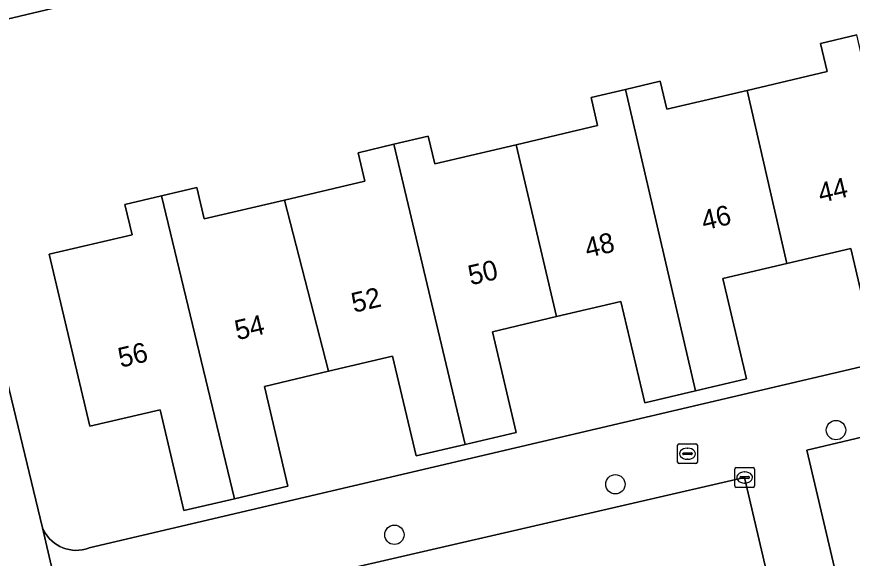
# Model space of a CAD drawing. Extents: x 158031 to 159244, y 380104 to 381214.
# Drawn here: x 158589.79 to 158632.04, y 380954.65 to 380982.03 of the extents above; entities that cross this region are included whole.
import ezdxf

# ---------------------------------------------------------------- set-up
doc = ezdxf.new("R2010")
doc.units = 0
for name, color, linetype in [('IMGEO_Boom', 7, 'Continuous'), ('IMGEO_Erf', 7, 'Continuous'), ('IMGEO_Kolk', 7, 'Continuous'), ('IMGEO_Pand', 7, 'Continuous'), ('IMGEO_Pand_nummerreeks', 7, 'Continuous'), ('IMGEO_Rijbaan_lokaal_open', 7, 'Continuous'), ('IMGEO_Rioolput', 7, 'Continuous'), ('IMGEO_Voetpad_open', 7, 'Continuous')]:
    doc.layers.add(name, color=color, linetype=linetype)

msp = doc.modelspace()

# ---------------------------------------------------------------- linework, layer by layer
at = {"layer": 'IMGEO_Boom'}
for centre in [(158631.215, 380961.127), (158620.059, 380958.387), (158608.887, 380955.834)]:
    msp.add_circle(centre, 0.489, dxfattribs=at)
at = {"layer": 'IMGEO_Erf'}
for points in [[(158628.269, 380991.174), (158587.594, 380981.5)], [(158633.128, 380965.336), (158631.957, 380970.308), (158628.727, 380969.548), (158625.5, 380968.788), (158626.694, 380963.718), (158624.111, 380963.11), (158621.544, 380962.506), (158620.338, 380967.63), (158617.09, 380966.865), (158613.843, 380966.101), (158615.04, 380961.012), (158612.465, 380960.406), (158609.983, 380959.821), (158608.796, 380964.863), (158605.556, 380964.1), (158602.317, 380963.338), (158603.504, 380958.295), (158600.806, 380957.66), (158598.245, 380957.057), (158597.044, 380962.158), (158593.48, 380961.32), (158591.434, 380970.015), (158595.623, 380971.001), (158595.261, 380972.539), (158597.111, 380972.974), (158598.902, 380973.396), (158599.276, 380971.805), (158603.334, 380972.76), (158607.388, 380973.714), (158607.05, 380975.15), (158608.863, 380975.577), (158610.595, 380975.984), (158610.924, 380974.585), (158615.042, 380975.554), (158619.162, 380976.524), (158618.829, 380977.941), (158620.564, 380978.349), (158622.333, 380978.765), (158622.667, 380977.346), (158626.719, 380978.3), (158630.769, 380979.253), (158630.435, 380980.67), (158632.27, 380981.102)], [(158585.819, 380978.007), (158591.091, 380956.193), (158591.161, 380956.043), (158591.244, 380955.9), (158591.34, 380955.765), (158591.447, 380955.638), (158591.565, 380955.522), (158591.693, 380955.417), (158591.83, 380955.324), (158591.974, 380955.244), (158592.125, 380955.176), (158592.282, 380955.123), (158592.443, 380955.083), (158592.607, 380955.059), (158592.772, 380955.048), (158592.937, 380955.053), (158593.102, 380955.073), (158593.264, 380955.107), (158593.422, 380955.155), (158593.46, 380955.169), (158642.026, 380966.562)], [(158642.778, 380963.188), (158629.733, 380960.108), (158638.865, 380921.332)]]:
    msp.add_lwpolyline(points, dxfattribs=at)
at = {"layer": 'IMGEO_Kolk'}
for p, q in [((158626.096, 380958.305), (158626.096, 380959.157)), ((158626.171, 380959.231), (158627.023, 380959.231)), ((158626.584, 380959.011), (158626.609, 380959.011)), ((158627.097, 380959.157), (158627.097, 380958.305)), ((158626.355, 380958.725), (158626.355, 380958.737)), ((158626.793, 380958.688), (158626.395, 380958.688)), ((158626.398, 380958.774), (158626.796, 380958.774)), ((158626.607, 380958.451), (158626.582, 380958.451)), ((158626.839, 380958.737), (158626.839, 380958.725)), ((158627.023, 380958.231), (158626.171, 380958.231))]:
    msp.add_line(p, q, dxfattribs=at)
for points in [[(158626.096, 380958.305), (158626.096, 380959.157)], [(158626.171, 380959.231), (158627.023, 380959.231)], [(158627.097, 380959.157), (158627.097, 380958.305)], [(158627.023, 380958.231), (158626.171, 380958.231)]]:
    msp.add_lwpolyline(points, dxfattribs=at)
for centre, radius, start, end in [((158626.173, 380959.155), 0.0765, 91.552, 178.448), ((158626.173, 380959.155), 0.0765, 91.552, 178.448), ((158627.021, 380959.155), 0.0765, 1.552, 88.448), ((158627.021, 380959.155), 0.0765, 1.552, 88.448), ((158626.395, 380958.734), 0.0403, 85.8775, 175.7526), ((158626.392, 380958.724), 0.0366, 178.938, 274.7102), ((158626.796, 380958.731), 0.043, 264.8664, 352.4533), ((158626.8, 380958.736), 0.0386, 1.7309, 96.639), ((158626.173, 380958.307), 0.0765, 181.552, 268.448), ((158626.173, 380958.307), 0.0765, 181.552, 268.448), ((158627.021, 380958.307), 0.0765, 271.552, 358.448), ((158627.021, 380958.307), 0.0765, 271.552, 358.448)]:
    msp.add_arc(centre, radius, start, end, dxfattribs=at)
for centre, major_axis, ratio, start_param, end_param in [((158626.583, 380958.731), (-0.387, 0.002), 0.722429, 4.712389, 7.853982), ((158626.608, 380958.731), (-0.39, 0.002), 0.717154, 1.570796, 4.712389)]:
    msp.add_ellipse(centre, major_axis=major_axis, ratio=ratio, start_param=start_param, end_param=end_param, dxfattribs=at)
at = {"layer": 'IMGEO_Pand'}
for points in [[(158626.719, 380978.3), (158628.727, 380969.548), (158631.957, 380970.308), (158633.128, 380965.336), (158635.728, 380965.948), (158632.27, 380981.102), (158630.435, 380980.67), (158630.769, 380979.253)], [(158620.564, 380978.349), (158624.111, 380963.11), (158626.694, 380963.718), (158625.5, 380968.788), (158628.727, 380969.548), (158626.719, 380978.3), (158622.667, 380977.346), (158622.333, 380978.765)], [(158620.564, 380978.349), (158618.829, 380977.941), (158619.162, 380976.524), (158615.042, 380975.554), (158617.09, 380966.865), (158620.338, 380967.63), (158621.544, 380962.506), (158624.111, 380963.11)], [(158612.465, 380960.406), (158615.04, 380961.012), (158613.843, 380966.101), (158617.09, 380966.865), (158615.042, 380975.554), (158610.924, 380974.585), (158610.595, 380975.984), (158608.863, 380975.577)], [(158605.556, 380964.1), (158608.796, 380964.863), (158609.983, 380959.821), (158612.465, 380960.406), (158608.863, 380975.577), (158607.05, 380975.15), (158607.388, 380973.714), (158603.334, 380972.76)], [(158597.111, 380972.974), (158600.806, 380957.66), (158603.504, 380958.295), (158602.317, 380963.338), (158605.556, 380964.1), (158603.334, 380972.76), (158599.276, 380971.805), (158598.902, 380973.396)], [(158597.111, 380972.974), (158595.261, 380972.539), (158595.623, 380971.001), (158591.434, 380970.015), (158593.48, 380961.32), (158597.044, 380962.158), (158598.245, 380957.057), (158600.806, 380957.66)]]:
    msp.add_lwpolyline(points, close=True, dxfattribs=at)
at = {"layer": 'IMGEO_Rijbaan_lokaal_open'}
msp.add_lwpolyline([(158635.531, 380920.48), (158626.595, 380958.735), (158604.948, 380953.741), (158608.766, 380937.423), (158609.563, 380934.018), (158609.162, 380933.95), (158613.692, 380914.518)], dxfattribs=at)
at = {"layer": 'IMGEO_Rioolput'}
for p, q in [((158623.207, 380959.506), (158623.207, 380960.358)), ((158623.282, 380960.432), (158624.134, 380960.432)), ((158623.695, 380960.212), (158623.72, 380960.212)), ((158624.208, 380960.358), (158624.208, 380959.506)), ((158623.466, 380959.926), (158623.466, 380959.938)), ((158623.904, 380959.889), (158623.506, 380959.889)), ((158623.509, 380959.975), (158623.907, 380959.975)), ((158623.95, 380959.938), (158623.95, 380959.926)), ((158624.134, 380959.432), (158623.282, 380959.432)), ((158623.718, 380959.652), (158623.693, 380959.652))]:
    msp.add_line(p, q, dxfattribs=at)
for points in [[(158623.207, 380959.506), (158623.207, 380960.358)], [(158623.282, 380960.432), (158624.134, 380960.432)], [(158624.208, 380960.358), (158624.208, 380959.506)], [(158624.134, 380959.432), (158623.282, 380959.432)]]:
    msp.add_lwpolyline(points, dxfattribs=at)
for centre, radius, start, end in [((158623.284, 380960.356), 0.0765, 91.552, 178.448), ((158623.284, 380960.356), 0.0765, 91.552, 178.448), ((158624.132, 380960.356), 0.0765, 1.552, 88.448), ((158624.132, 380960.356), 0.0765, 1.552, 88.448), ((158623.506, 380959.935), 0.0403, 85.8775, 175.7526), ((158623.503, 380959.925), 0.0366, 178.938, 274.7102), ((158623.907, 380959.932), 0.043, 264.8664, 352.4533), ((158623.911, 380959.937), 0.0386, 1.7309, 96.639), ((158623.284, 380959.508), 0.0765, 181.552, 268.448), ((158623.284, 380959.508), 0.0765, 181.552, 268.448), ((158624.132, 380959.508), 0.0765, 271.552, 358.448), ((158624.132, 380959.508), 0.0765, 271.552, 358.448)]:
    msp.add_arc(centre, radius, start, end, dxfattribs=at)
for centre, major_axis, ratio, start_param, end_param in [((158623.694, 380959.932), (-0.387, 0.002), 0.722429, 4.712389, 7.853982), ((158623.719, 380959.932), (-0.39, 0.002), 0.717154, 1.570796, 4.712389)]:
    msp.add_ellipse(centre, major_axis=major_axis, ratio=ratio, start_param=start_param, end_param=end_param, dxfattribs=at)
at = {"layer": 'IMGEO_Voetpad_open'}
for points in [[(158530.996, 380968.075), (158537.917, 380969.733), (158537.933, 380969.735), (158567.252, 380976.671), (158574.841, 380978.474), (158579.796, 380979.628), (158587.388, 380981.452), (158587.594, 380981.5), (158628.269, 380991.174), (158645.377, 380995.088), (158649.276, 380995.98), (158651.455, 380996.478), (158652.006, 380996.675)], [(158582.451, 380977.181), (158592.43, 380935.228), (158592.441, 380935.153), (158592.454, 380934.982), (158592.452, 380934.811), (158592.435, 380934.641), (158592.403, 380934.473), (158592.356, 380934.309), (158592.294, 380934.149), (158592.218, 380933.996), (158592.129, 380933.85), (158592.027, 380933.713), (158591.914, 380933.585), (158591.789, 380933.468), (158591.655, 380933.362), (158591.511, 380933.269), (158591.36, 380933.189), (158596.203, 380934.44), (158592.271, 380951.12), (158591.091, 380956.193), (158585.819, 380978.007)], [(158642.026, 380966.562), (158593.46, 380955.169), (158593.422, 380955.155), (158593.264, 380955.107), (158593.102, 380955.073), (158592.937, 380955.053), (158592.772, 380955.048), (158592.607, 380955.059), (158592.443, 380955.083), (158592.282, 380955.123), (158592.125, 380955.176), (158591.974, 380955.244), (158591.83, 380955.324), (158591.693, 380955.417), (158591.565, 380955.522), (158591.447, 380955.638), (158591.34, 380955.765), (158591.244, 380955.9), (158591.161, 380956.043), (158591.091, 380956.193), (158592.271, 380951.12)], [(158638.865, 380921.332), (158629.733, 380960.108), (158642.778, 380963.188)], [(158604.948, 380953.741), (158626.595, 380958.735), (158635.531, 380920.48)]]:
    msp.add_lwpolyline(points, dxfattribs=at)

# ---------------------------------------------------------------- texts
at = {"layer": 'IMGEO_Pand_nummerreeks'}
for s, p in [('44', (158630.438, 380972.605)), ('46', (158624.54, 380971.217)), ('48', (158618.644, 380969.83)), ('50', (158612.746, 380968.442)), ('52', (158606.841, 380967.053)), ('54', (158600.946, 380965.666)), ('56', (158595.047, 380964.278))]:
    msp.add_text(s, height=1, rotation=13.2405, dxfattribs=at).set_placement(p)

doc.saveas('drawing.dxf')
